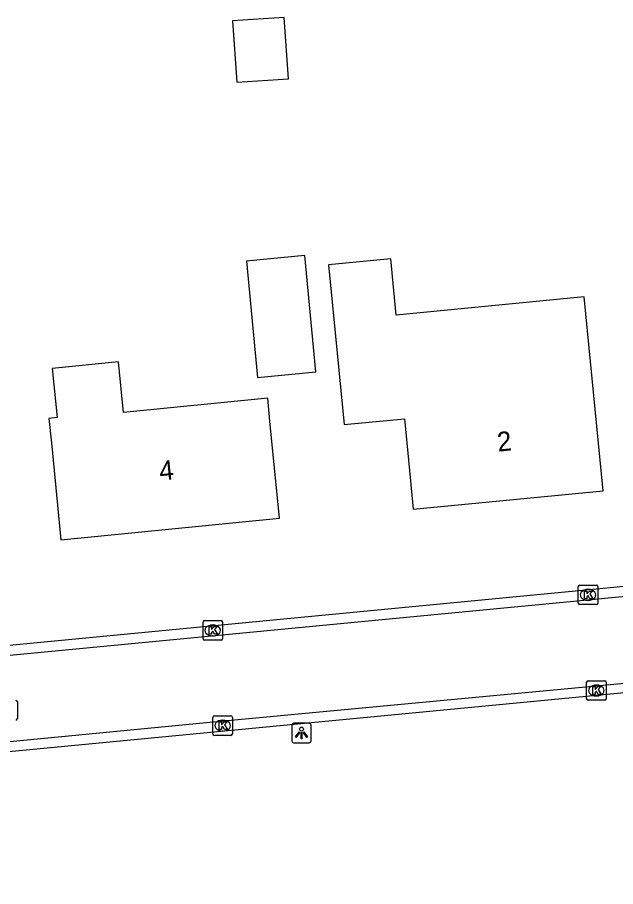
# Model space of a CAD drawing. Extents: x 162675 to 163482, y 379761 to 381227.
# Drawn here: x 163102.35 to 163133.06, y 380282.98 to 380327.59 of the extents above; entities that cross this region are included whole.
import ezdxf

# ---------------------------------------------------------------- set-up
doc = ezdxf.new("R2010")
doc.units = 0
for name, color, linetype in [('IMGEO_Kolk', 7, 'Continuous'), ('IMGEO_Lichtpunt', 7, 'Continuous'), ('IMGEO_Pand', 7, 'Continuous'), ('IMGEO_Pand_nummerreeks', 7, 'Continuous'), ('IMGEO_Rijbaan_lokaal_gesloten', 7, 'Continuous'), ('IMGEO_Rijbaan_lokaal_open', 7, 'Continuous'), ('IMGEO_Rioolput', 7, 'Continuous')]:
    doc.layers.add(name, color=color, linetype=linetype)

msp = doc.modelspace()

# ---------------------------------------------------------------- linework, layer by layer
at = {"layer": 'IMGEO_Kolk'}
for p, q in [((163131.14, 380297.523), (163131.14, 380298.375)), ((163131.215, 380298.449), (163132.067, 380298.449)), ((163132.141, 380298.375), (163132.141, 380297.523)), ((163131.628, 380298.229), (163131.653, 380298.229)), ((163131.651, 380297.669), (163131.626, 380297.669)), ((163132.067, 380297.449), (163131.215, 380297.449)), ((163111.955, 380296.627), (163112.807, 380296.627)), ((163111.88, 380295.701), (163111.88, 380296.553)), ((163112.368, 380296.407), (163112.393, 380296.407)), ((163112.881, 380296.553), (163112.881, 380295.701)), ((163112.391, 380295.847), (163112.366, 380295.847)), ((163112.807, 380295.627), (163111.955, 380295.627)), ((163131.569, 380292.614), (163131.569, 380293.466)), ((163131.644, 380293.54), (163132.496, 380293.54)), ((163132.57, 380293.466), (163132.57, 380292.614)), ((163132.057, 380293.32), (163132.082, 380293.32)), ((163132.08, 380292.76), (163132.055, 380292.76)), ((163132.496, 380292.54), (163131.644, 380292.54)), ((163112.386, 380290.813), (163112.386, 380291.665)), ((163112.461, 380291.739), (163113.313, 380291.739)), ((163113.387, 380291.665), (163113.387, 380290.813)), ((163112.874, 380291.519), (163112.899, 380291.519)), ((163112.897, 380290.959), (163112.872, 380290.959)), ((163113.313, 380290.739), (163112.461, 380290.739))]:
    msp.add_line(p, q, dxfattribs=at)
for points in [[(163131.14, 380297.523), (163131.14, 380298.375)], [(163131.215, 380298.449), (163132.067, 380298.449)], [(163132.141, 380298.375), (163132.141, 380297.523)], [(163131.461, 380298.149), (163131.584, 380298.149), (163131.584, 380297.998), (163131.714, 380298.149), (163131.878, 380298.149), (163131.732, 380297.998), (163131.885, 380297.749), (163131.733, 380297.749), (163131.648, 380297.913), (163131.584, 380297.846), (163131.584, 380297.749), (163131.461, 380297.749), (163131.461, 380298.149)], [(163132.067, 380297.449), (163131.215, 380297.449)], [(163111.955, 380296.627), (163112.807, 380296.627)], [(163111.88, 380295.701), (163111.88, 380296.553)], [(163112.201, 380296.327), (163112.324, 380296.327), (163112.324, 380296.176), (163112.454, 380296.327), (163112.618, 380296.327), (163112.472, 380296.176), (163112.625, 380295.927), (163112.473, 380295.927), (163112.388, 380296.091), (163112.324, 380296.024), (163112.324, 380295.927), (163112.201, 380295.927), (163112.201, 380296.327)], [(163112.881, 380296.553), (163112.881, 380295.701)], [(163112.807, 380295.627), (163111.955, 380295.627)], [(163131.569, 380292.614), (163131.569, 380293.466)], [(163131.644, 380293.54), (163132.496, 380293.54)], [(163132.57, 380293.466), (163132.57, 380292.614)], [(163131.89, 380293.24), (163132.013, 380293.24), (163132.013, 380293.089), (163132.143, 380293.24), (163132.307, 380293.24), (163132.161, 380293.089), (163132.314, 380292.84), (163132.162, 380292.84), (163132.077, 380293.004), (163132.013, 380292.937), (163132.013, 380292.84), (163131.89, 380292.84), (163131.89, 380293.24)], [(163132.496, 380292.54), (163131.644, 380292.54)], [(163112.386, 380290.813), (163112.386, 380291.665)], [(163112.461, 380291.739), (163113.313, 380291.739)], [(163113.387, 380291.665), (163113.387, 380290.813)], [(163112.707, 380291.439), (163112.83, 380291.439), (163112.83, 380291.288), (163112.96, 380291.439), (163113.124, 380291.439), (163112.978, 380291.288), (163113.131, 380291.039), (163112.979, 380291.039), (163112.894, 380291.203), (163112.83, 380291.136), (163112.83, 380291.039), (163112.707, 380291.039), (163112.707, 380291.439)], [(163113.313, 380290.739), (163112.461, 380290.739)]]:
    msp.add_lwpolyline(points, dxfattribs=at)
for centre, start, end in [((163131.217, 380298.373), 91.552, 178.448), ((163131.217, 380298.373), 91.552, 178.448), ((163132.065, 380298.373), 1.552, 88.448), ((163132.065, 380298.373), 1.552, 88.448), ((163131.217, 380297.525), 181.552, 268.448), ((163131.217, 380297.525), 181.552, 268.448), ((163132.065, 380297.525), 271.552, 358.448), ((163132.065, 380297.525), 271.552, 358.448), ((163111.957, 380296.551), 91.552, 178.448), ((163111.957, 380296.551), 91.552, 178.448), ((163112.805, 380296.551), 1.552, 88.448), ((163112.805, 380296.551), 1.552, 88.448), ((163111.957, 380295.703), 181.552, 268.448), ((163111.957, 380295.703), 181.552, 268.448), ((163112.805, 380295.703), 271.552, 358.448), ((163112.805, 380295.703), 271.552, 358.448), ((163131.646, 380293.464), 91.552, 178.448), ((163131.646, 380293.464), 91.552, 178.448), ((163132.494, 380293.464), 1.552, 88.448), ((163132.494, 380293.464), 1.552, 88.448), ((163131.646, 380292.616), 181.552, 268.448), ((163131.646, 380292.616), 181.552, 268.448), ((163132.494, 380292.616), 271.552, 358.448), ((163132.494, 380292.616), 271.552, 358.448), ((163112.463, 380291.663), 91.552, 178.448), ((163112.463, 380291.663), 91.552, 178.448), ((163113.311, 380291.663), 1.552, 88.448), ((163113.311, 380291.663), 1.552, 88.448), ((163112.463, 380290.815), 181.552, 268.448), ((163112.463, 380290.815), 181.552, 268.448), ((163113.311, 380290.815), 271.552, 358.448), ((163113.311, 380290.815), 271.552, 358.448)]:
    msp.add_arc(centre, 0.0765, start, end, dxfattribs=at)
for centre, major_axis, ratio, start_param, end_param in [((163131.627, 380297.949), (-0.387, 0.002), 0.722429, 4.712389, 7.853982), ((163131.652, 380297.949), (-0.39, 0.002), 0.717154, 1.570796, 4.712389), ((163112.367, 380296.127), (-0.387, 0.002), 0.722429, 4.712389, 7.853982), ((163112.392, 380296.127), (-0.39, 0.002), 0.717154, 1.570796, 4.712389), ((163132.056, 380293.04), (-0.387, 0.002), 0.722429, 4.712389, 7.853982), ((163132.081, 380293.04), (-0.39, 0.002), 0.717154, 1.570796, 4.712389), ((163112.873, 380291.239), (-0.387, 0.002), 0.722429, 4.712389, 7.853982), ((163112.898, 380291.239), (-0.39, 0.002), 0.717154, 1.570796, 4.712389)]:
    msp.add_ellipse(centre, major_axis=major_axis, ratio=ratio, start_param=start_param, end_param=end_param, dxfattribs=at)
at = {"layer": 'IMGEO_Lichtpunt'}
for p, q in [((163116.434, 380291.264), (163116.434, 380290.457)), ((163116.434, 380291.264), (163116.434, 380290.457)), ((163117.336, 380291.359), (163116.528, 380291.359)), ((163117.336, 380291.359), (163116.528, 380291.359)), ((163117.43, 380290.457), (163117.43, 380291.264)), ((163117.43, 380290.457), (163117.43, 380291.264)), ((163116.528, 380290.363), (163117.336, 380290.363)), ((163116.528, 380290.363), (163117.336, 380290.363))]:
    msp.add_line(p, q, dxfattribs=at)
for points in [[(163116.808, 380290.928), (163116.847, 380290.9), (163116.659, 380290.638), (163116.621, 380290.665), (163116.808, 380290.928)], [(163116.91, 380290.88), (163116.957, 380290.88), (163116.957, 380290.558), (163116.91, 380290.558), (163116.91, 380290.88)], [(163117.02, 380290.9), (163117.058, 380290.927), (163117.245, 380290.665), (163117.206, 380290.637), (163117.02, 380290.9)]]:
    msp.add_lwpolyline(points, dxfattribs=at)
msp.add_circle((163116.933, 380291.062), 0.0994, dxfattribs=at)
for centre, start, end in [((163116.528, 380291.264), 90, 180), ((163116.528, 380291.264), 90, 180), ((163117.336, 380291.264), 0, 90), ((163117.336, 380291.264), 0, 90), ((163116.528, 380290.457), 180, 270), ((163116.528, 380290.457), 180, 270), ((163117.336, 380290.457), 270, 0), ((163117.336, 380290.457), 270, 360)]:
    msp.add_arc(centre, 0.0946, start, end, dxfattribs=at)
at = {"layer": 'IMGEO_Pand'}
for points in [[(163113.395, 380327.41), (163113.611, 380324.262), (163116.268, 380324.445), (163116.051, 380327.593), (163113.395, 380327.41)], [(163114.677, 380309.109), (163117.674, 380309.391), (163117.112, 380315.369), (163114.115, 380315.087), (163114.677, 380309.109)], [(163122.438, 380304.693), (163122.664, 380302.345), (163132.42, 380303.293), (163131.448, 380313.247), (163121.794, 380312.304), (163121.512, 380315.201), (163118.328, 380314.891), (163119.12, 380306.688), (163122.217, 380306.986), (163122.438, 380304.693)], [(163115.318, 380306.866), (163115.201, 380308.051), (163107.807, 380307.319), (163107.55, 380309.909), (163104.146, 380309.572), (163104.395, 380307.052), (163103.971, 380307.01), (163104.095, 380305.755), (163104.588, 380300.779), (163115.811, 380301.89), (163115.318, 380306.866)]]:
    msp.add_lwpolyline(points, dxfattribs=at)
at = {"layer": 'IMGEO_Rijbaan_lokaal_gesloten'}
for points in [[(163135.368, 380298.04), (163040.514, 380288.947)], [(163028.455, 380283.329), (163112.592, 380291.447), (163140.62, 380294.079)]]:
    msp.add_lwpolyline(points, dxfattribs=at)
at = {"layer": 'IMGEO_Rijbaan_lokaal_open'}
for points in [[(163135.282, 380298.551), (163070.029, 380292.295), (163041.723, 380289.481)], [(163140.672, 380293.543), (163138.153, 380293.364), (163029.791, 380282.976)]]:
    msp.add_lwpolyline(points, dxfattribs=at)
at = {"layer": 'IMGEO_Rioolput'}
msp.add_line((163102.352, 380292.453), (163102.352, 380291.601), dxfattribs=at)
msp.add_lwpolyline([(163102.352, 380292.453), (163102.352, 380291.601)], dxfattribs=at)
for centre, start, end in [((163102.276, 380292.451), 1.552, 88.448), ((163102.276, 380292.451), 1.552, 88.448), ((163102.276, 380291.603), 271.552, 358.448), ((163102.276, 380291.603), 271.552, 358.448)]:
    msp.add_arc(centre, 0.0765, start, end, dxfattribs=at)

# ---------------------------------------------------------------- texts
at = {"layer": 'IMGEO_Pand_nummerreeks'}
for s, rotation, p in [('2', 5.5501, (163127.023, 380305.3)), ('4', 5.6535, (163109.677, 380303.815))]:
    msp.add_text(s, height=1, rotation=rotation, dxfattribs=at).set_placement(p)

doc.saveas('drawing.dxf')
